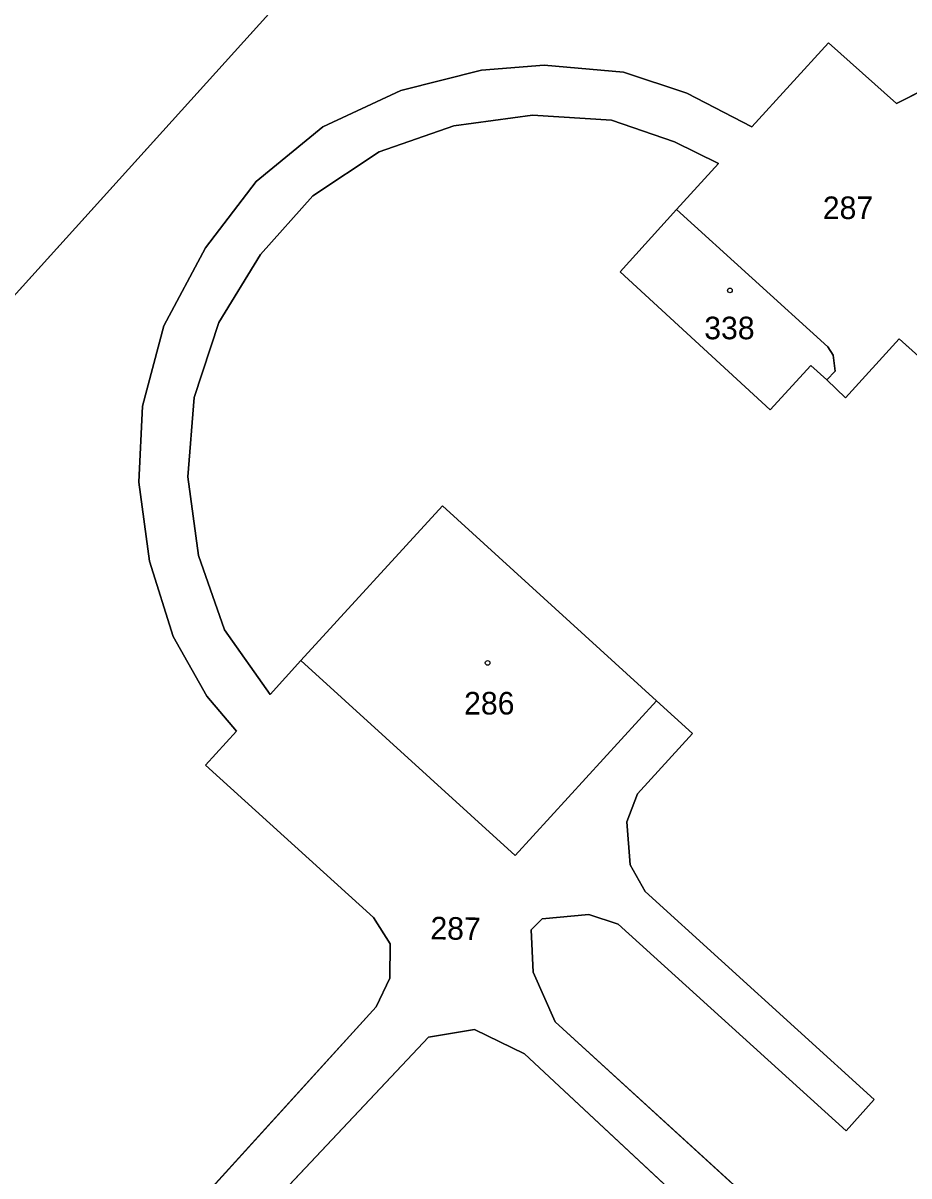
# Model space of a CAD drawing. Extents: x -689422 to -685210, y -987725 to -982160.
# Drawn here: x -685868 to -685801.2, y -986547.7 to -986460.8 of the extents above; entities that cross this region are included whole.
import ezdxf

# ---------------------------------------------------------------- set-up
doc = ezdxf.new("R2010")
doc.units = 0
for name, color, linetype in [('KN_Budovy', 7, 'Continuous'), ('KN_Hranice_parcel', 7, 'Continuous'), ('KN_Parcelni cisla', 7, 'Continuous'), ('KN_Polygon parcely', 7, 'Continuous'), ('KN_POZEMKY_ORNA PUDA', 7, 'Continuous'), ('KN_POZEMKY_OSTATNI PLOCHA', 7, 'Continuous'), ('KN_POZEMKY_ZASTAVENA PLOCHA', 7, 'Continuous'), ('KN_VYUZITI_17_ostatni plocha_ostatni komunikace', 7, 'Continuous'), ('KN_VYUZITI_23_ostatni plocha_manipulacni plocha', 7, 'Continuous'), ('KN_Značky budov', 7, 'Continuous')]:
    doc.layers.add(name, color=color, linetype=linetype)

msp = doc.modelspace()

# ---------------------------------------------------------------- linework, layer by layer
at = {"layer": 'KN_Budovy'}
for points in [[(-685822.97, -986479.56), (-685811.66, -986489.96), (-685808.58, -986486.62), (-685807.39, -986487.71), (-685806.76, -986487.05), (-685806.91, -986485.85), (-685807.31, -986485.21), (-685818.72, -986474.87)], [(-685847.02, -986508.87), (-685830.87, -986523.56), (-685820.23, -986511.89), (-685836.35, -986497.21)]]:
    msp.add_lwpolyline(points, close=True, dxfattribs=at)
at = {"layer": 'KN_Hranice_parcel'}
msp.add_line((-685934.98, -986554.78), (-685848.74, -986459.34), dxfattribs=at)
for points in [[(-685793.59, -986462.57), (-685802.12, -986466.87), (-685807.25, -986462.3), (-685813.04, -986468.65), (-685817.94, -986466.1), (-685822.71, -986464.51), (-685828.69, -986463.99), (-685833.42, -986464.38), (-685839.49, -986465.9), (-685845.37, -986468.64), (-685850.39, -986472.75), (-685854.21, -986477.77), (-685857.35, -986483.65), (-685858.95, -986489.7), (-685859.23, -986495.43), (-685858.44, -986501.37), (-685856.66, -986507.06), (-685854.12, -986511.54), (-685851.88, -986514.18), (-685854.22, -986516.74), (-685841.54, -986528.22), (-685840.3, -986530.22), (-685840.33, -986532.8), (-685841.34, -986534.97), (-685893.37, -986592.13)], [(-685847.02, -986508.87), (-685849.35, -986511.42), (-685852.77, -986506.56), (-685854.75, -986500.94), (-685855.54, -986495.01), (-685855.07, -986489.04), (-685853.2, -986483.39), (-685850.06, -986478.26), (-685846.12, -986473.84), (-685841.12, -986470.53), (-685835.49, -986468.57), (-685829.56, -986467.75), (-685823.62, -986468.14), (-685818.87, -986469.76), (-685815.55, -986471.4), (-685818.72, -986474.87)], [(-685818.72, -986474.87), (-685822.97, -986479.56), (-685811.66, -986489.96), (-685808.58, -986486.62), (-685807.39, -986487.71)], [(-685818.72, -986474.87), (-685807.31, -986485.21), (-685806.91, -986485.85), (-685806.76, -986487.05), (-685807.39, -986487.71)], [(-685807.39, -986487.71), (-685805.97, -986489.06), (-685801.94, -986484.61), (-685773.55, -986510.11), (-685770.5, -986514.2), (-685771.07, -986514.65), (-685767.55, -986522.27), (-685767.3, -986525.77)], [(-685820.23, -986511.89), (-685836.35, -986497.21), (-685847.02, -986508.87)], [(-685847.02, -986508.87), (-685830.87, -986523.56), (-685820.23, -986511.89)], [(-685791.16, -986569.57), (-685827.87, -986536.1), (-685829.51, -986532.35), (-685829.67, -986529.17), (-685828.83, -986528.33), (-685825.32, -986528), (-685823.11, -986528.74), (-685805.92, -986544.3), (-685803.81, -986541.94), (-685821.07, -986526.26), (-685822.2, -986524.25), (-685822.45, -986521.02), (-685821.66, -986518.92), (-685817.51, -986514.36), (-685820.23, -986511.89)], [(-685793.87, -986572.46), (-685795.54, -986570.8), (-685830.17, -986538.49), (-685833.94, -986536.67), (-685837.41, -986537.24), (-685862.9, -986564.33), (-685865.26, -986567.98), (-685865.54, -986571.63), (-685864.29, -986574.3), (-685861.93, -986576.57), (-685832.87, -986603.68), (-685830.98, -986601.57), (-685830.64, -986601.99)]]:
    msp.add_lwpolyline(points, dxfattribs=at)
at = {"layer": 'KN_Polygon parcely'}
for points in [[(-686030, -986857.27), (-685896.42, -986709.33), (-685879.25, -986604.88), (-685888.64, -986596.36), (-685893.37, -986592.13), (-685934.98, -986554.78), (-685848.74, -986459.34), (-685824.6, -986333.83), (-685808.02, -986261.49), (-685804.53, -986262.81), (-685805.53, -986255.07), (-685812.11, -986245.12), (-685839.77, -986231.67)], [(-685743.66, -986499.7), (-685821.56, -986429.08), (-685830.95, -986439.54), (-685834.03, -986442.97), (-685845.53, -986455.79), (-685848.74, -986459.34), (-685934.98, -986554.78)], [(-685893.37, -986592.13), (-685841.34, -986534.97), (-685840.33, -986532.8), (-685840.3, -986530.22), (-685841.54, -986528.22), (-685854.22, -986516.74), (-685851.88, -986514.18), (-685854.12, -986511.54), (-685856.66, -986507.06), (-685858.44, -986501.37), (-685859.23, -986495.43), (-685858.95, -986489.7), (-685857.35, -986483.65), (-685854.21, -986477.77), (-685850.39, -986472.75), (-685845.37, -986468.64), (-685839.49, -986465.9), (-685833.42, -986464.38), (-685828.69, -986463.99), (-685822.71, -986464.51), (-685817.94, -986466.1), (-685813.04, -986468.65), (-685807.25, -986462.3), (-685802.12, -986466.87), (-685793.59, -986462.57)], [(-685793.59, -986462.57), (-685802.12, -986466.87), (-685807.25, -986462.3), (-685813.04, -986468.65), (-685817.94, -986466.1), (-685822.71, -986464.51), (-685828.69, -986463.99), (-685833.42, -986464.38), (-685839.49, -986465.9), (-685845.37, -986468.64), (-685850.39, -986472.75), (-685854.21, -986477.77), (-685857.35, -986483.65), (-685858.95, -986489.7), (-685859.23, -986495.43), (-685858.44, -986501.37), (-685856.66, -986507.06), (-685854.12, -986511.54), (-685851.88, -986514.18), (-685854.22, -986516.74), (-685841.54, -986528.22)], [(-685773.55, -986510.11), (-685801.94, -986484.61), (-685805.97, -986489.06), (-685807.39, -986487.71), (-685808.58, -986486.62), (-685811.66, -986489.96), (-685822.97, -986479.56), (-685818.72, -986474.87), (-685815.55, -986471.4), (-685818.87, -986469.76), (-685823.62, -986468.14), (-685829.56, -986467.75), (-685835.49, -986468.57), (-685841.12, -986470.53), (-685846.12, -986473.84), (-685850.06, -986478.26), (-685853.2, -986483.39), (-685855.07, -986489.04), (-685855.54, -986495.01), (-685854.75, -986500.94), (-685852.77, -986506.56), (-685849.35, -986511.42), (-685847.02, -986508.87), (-685836.35, -986497.21), (-685820.23, -986511.89), (-685817.51, -986514.36), (-685821.66, -986518.92), (-685822.45, -986521.02), (-685822.2, -986524.25), (-685821.07, -986526.26), (-685803.81, -986541.94), (-685805.92, -986544.3), (-685823.11, -986528.74), (-685825.32, -986528), (-685828.83, -986528.33), (-685829.67, -986529.17), (-685829.51, -986532.35), (-685827.87, -986536.1), (-685791.16, -986569.57)], [(-685791.16, -986569.57), (-685827.87, -986536.1), (-685829.51, -986532.35), (-685829.67, -986529.17), (-685828.83, -986528.33), (-685825.32, -986528), (-685823.11, -986528.74), (-685805.92, -986544.3), (-685803.81, -986541.94), (-685821.07, -986526.26), (-685822.2, -986524.25), (-685822.45, -986521.02), (-685821.66, -986518.92), (-685817.51, -986514.36), (-685820.23, -986511.89), (-685830.87, -986523.56), (-685847.02, -986508.87), (-685849.35, -986511.42), (-685852.77, -986506.56), (-685854.75, -986500.94), (-685855.54, -986495.01), (-685855.07, -986489.04), (-685853.2, -986483.39), (-685850.06, -986478.26), (-685846.12, -986473.84), (-685841.12, -986470.53), (-685835.49, -986468.57), (-685829.56, -986467.75), (-685823.62, -986468.14), (-685818.87, -986469.76), (-685815.55, -986471.4), (-685818.72, -986474.87), (-685807.31, -986485.21), (-685806.91, -986485.85), (-685806.76, -986487.05), (-685807.39, -986487.71), (-685805.97, -986489.06), (-685801.94, -986484.61), (-685773.55, -986510.11)], [(-685841.54, -986528.22), (-685840.3, -986530.22), (-685840.33, -986532.8), (-685841.34, -986534.97), (-685893.37, -986592.13)], [(-685862.9, -986564.33), (-685837.41, -986537.24), (-685833.94, -986536.67), (-685830.17, -986538.49), (-685795.54, -986570.8)]]:
    msp.add_lwpolyline(points, dxfattribs=at)
for points in [[(-685807.39, -986487.71), (-685806.76, -986487.05), (-685806.91, -986485.85), (-685807.31, -986485.21), (-685818.72, -986474.87), (-685822.97, -986479.56), (-685811.66, -986489.96), (-685808.58, -986486.62)], [(-685836.35, -986497.21), (-685847.02, -986508.87), (-685830.87, -986523.56), (-685820.23, -986511.89)], [(-685793.87, -986572.46), (-685795.54, -986570.8), (-685830.17, -986538.49), (-685833.94, -986536.67), (-685837.41, -986537.24), (-685862.9, -986564.33), (-685865.26, -986567.98), (-685865.54, -986571.63), (-685864.29, -986574.3), (-685861.93, -986576.57), (-685832.87, -986603.68), (-685830.98, -986601.57), (-685830.64, -986601.99), (-685823.96, -986594.51), (-685818.85, -986599.07), (-685825.58, -986606.62), (-685827.28, -986608.39), (-685826.51, -986609.29)]]:
    msp.add_lwpolyline(points, close=True, dxfattribs=at)
at = {"layer": 'KN_POZEMKY_ORNA PUDA'}
msp.add_line((-685848.74, -986459.34), (-685934.98, -986554.78), dxfattribs=at)
at = {"layer": 'KN_POZEMKY_OSTATNI PLOCHA'}
for p, q in [((-685934.98, -986554.78), (-685848.74, -986459.34)), ((-685813.04, -986468.65), (-685807.25, -986462.3)), ((-685807.25, -986462.3), (-685813.04, -986468.65)), ((-685807.25, -986462.3), (-685802.12, -986466.87)), ((-685802.12, -986466.87), (-685807.25, -986462.3)), ((-685802.12, -986466.87), (-685793.59, -986462.57)), ((-685793.59, -986462.57), (-685802.12, -986466.87)), ((-685839.49, -986465.9), (-685833.42, -986464.38)), ((-685833.42, -986464.38), (-685839.49, -986465.9)), ((-685833.42, -986464.38), (-685828.69, -986463.99)), ((-685828.69, -986463.99), (-685833.42, -986464.38)), ((-685828.69, -986463.99), (-685822.71, -986464.51)), ((-685822.71, -986464.51), (-685828.69, -986463.99)), ((-685822.71, -986464.51), (-685817.94, -986466.1)), ((-685817.94, -986466.1), (-685822.71, -986464.51)), ((-685845.37, -986468.64), (-685839.49, -986465.9)), ((-685839.49, -986465.9), (-685845.37, -986468.64)), ((-685817.94, -986466.1), (-685813.04, -986468.65)), ((-685813.04, -986468.65), (-685817.94, -986466.1)), ((-685829.56, -986467.75), (-685835.49, -986468.57)), ((-685835.49, -986468.57), (-685829.56, -986467.75)), ((-685823.62, -986468.14), (-685829.56, -986467.75)), ((-685829.56, -986467.75), (-685823.62, -986468.14)), ((-685850.39, -986472.75), (-685845.37, -986468.64)), ((-685845.37, -986468.64), (-685850.39, -986472.75)), ((-685835.49, -986468.57), (-685841.12, -986470.53)), ((-685841.12, -986470.53), (-685835.49, -986468.57)), ((-685818.87, -986469.76), (-685823.62, -986468.14)), ((-685823.62, -986468.14), (-685818.87, -986469.76)), ((-685841.12, -986470.53), (-685846.12, -986473.84)), ((-685846.12, -986473.84), (-685841.12, -986470.53)), ((-685815.55, -986471.4), (-685818.87, -986469.76)), ((-685818.87, -986469.76), (-685815.55, -986471.4)), ((-685818.72, -986474.87), (-685815.55, -986471.4)), ((-685815.55, -986471.4), (-685818.72, -986474.87)), ((-685854.21, -986477.77), (-685850.39, -986472.75)), ((-685850.39, -986472.75), (-685854.21, -986477.77)), ((-685846.12, -986473.84), (-685850.06, -986478.26)), ((-685850.06, -986478.26), (-685846.12, -986473.84)), ((-685818.72, -986474.87), (-685822.97, -986479.56)), ((-685807.31, -986485.21), (-685818.72, -986474.87)), ((-685857.35, -986483.65), (-685854.21, -986477.77)), ((-685854.21, -986477.77), (-685857.35, -986483.65)), ((-685850.06, -986478.26), (-685853.2, -986483.39)), ((-685853.2, -986483.39), (-685850.06, -986478.26)), ((-685822.97, -986479.56), (-685811.66, -986489.96)), ((-685853.2, -986483.39), (-685855.07, -986489.04)), ((-685855.07, -986489.04), (-685853.2, -986483.39)), ((-685858.95, -986489.7), (-685857.35, -986483.65)), ((-685857.35, -986483.65), (-685858.95, -986489.7)), ((-685806.91, -986485.85), (-685807.31, -986485.21)), ((-685801.94, -986484.61), (-685805.97, -986489.06)), ((-685805.97, -986489.06), (-685801.94, -986484.61)), ((-685773.55, -986510.11), (-685801.94, -986484.61)), ((-685801.94, -986484.61), (-685773.55, -986510.11)), ((-685806.76, -986487.05), (-685806.91, -986485.85)), ((-685811.66, -986489.96), (-685808.58, -986486.62)), ((-685808.58, -986486.62), (-685807.39, -986487.71)), ((-685807.39, -986487.71), (-685806.76, -986487.05)), ((-685805.97, -986489.06), (-685807.39, -986487.71)), ((-685807.39, -986487.71), (-685805.97, -986489.06)), ((-685855.07, -986489.04), (-685855.54, -986495.01)), ((-685855.54, -986495.01), (-685855.07, -986489.04)), ((-685859.23, -986495.43), (-685858.95, -986489.7)), ((-685858.95, -986489.7), (-685859.23, -986495.43)), ((-685858.44, -986501.37), (-685859.23, -986495.43)), ((-685859.23, -986495.43), (-685858.44, -986501.37)), ((-685855.54, -986495.01), (-685854.75, -986500.94)), ((-685854.75, -986500.94), (-685855.54, -986495.01)), ((-685836.35, -986497.21), (-685847.02, -986508.87)), ((-685820.23, -986511.89), (-685836.35, -986497.21)), ((-685854.75, -986500.94), (-685852.77, -986506.56)), ((-685852.77, -986506.56), (-685854.75, -986500.94)), ((-685856.66, -986507.06), (-685858.44, -986501.37)), ((-685858.44, -986501.37), (-685856.66, -986507.06)), ((-685854.12, -986511.54), (-685856.66, -986507.06)), ((-685856.66, -986507.06), (-685854.12, -986511.54)), ((-685852.77, -986506.56), (-685849.35, -986511.42)), ((-685849.35, -986511.42), (-685852.77, -986506.56)), ((-685849.35, -986511.42), (-685847.02, -986508.87)), ((-685847.02, -986508.87), (-685849.35, -986511.42)), ((-685847.02, -986508.87), (-685830.87, -986523.56)), ((-685851.88, -986514.18), (-685854.12, -986511.54)), ((-685854.12, -986511.54), (-685851.88, -986514.18)), ((-685830.87, -986523.56), (-685820.23, -986511.89)), ((-685820.23, -986511.89), (-685817.51, -986514.36)), ((-685817.51, -986514.36), (-685820.23, -986511.89)), ((-685854.22, -986516.74), (-685851.88, -986514.18)), ((-685851.88, -986514.18), (-685854.22, -986516.74)), ((-685817.51, -986514.36), (-685821.66, -986518.92)), ((-685821.66, -986518.92), (-685817.51, -986514.36)), ((-685841.54, -986528.22), (-685854.22, -986516.74)), ((-685854.22, -986516.74), (-685841.54, -986528.22)), ((-685821.66, -986518.92), (-685822.45, -986521.02)), ((-685822.45, -986521.02), (-685821.66, -986518.92)), ((-685822.45, -986521.02), (-685822.2, -986524.25)), ((-685822.2, -986524.25), (-685822.45, -986521.02)), ((-685822.2, -986524.25), (-685821.07, -986526.26)), ((-685821.07, -986526.26), (-685822.2, -986524.25)), ((-685821.07, -986526.26), (-685803.81, -986541.94)), ((-685803.81, -986541.94), (-685821.07, -986526.26)), ((-685840.3, -986530.22), (-685841.54, -986528.22)), ((-685841.54, -986528.22), (-685840.3, -986530.22)), ((-685828.83, -986528.33), (-685829.67, -986529.17)), ((-685829.67, -986529.17), (-685828.83, -986528.33)), ((-685825.32, -986528), (-685828.83, -986528.33)), ((-685828.83, -986528.33), (-685825.32, -986528)), ((-685823.11, -986528.74), (-685825.32, -986528)), ((-685825.32, -986528), (-685823.11, -986528.74)), ((-685805.92, -986544.3), (-685823.11, -986528.74)), ((-685823.11, -986528.74), (-685805.92, -986544.3)), ((-685829.67, -986529.17), (-685829.51, -986532.35)), ((-685829.51, -986532.35), (-685829.67, -986529.17)), ((-685840.33, -986532.8), (-685840.3, -986530.22)), ((-685840.3, -986530.22), (-685840.33, -986532.8)), ((-685841.34, -986534.97), (-685840.33, -986532.8)), ((-685840.33, -986532.8), (-685841.34, -986534.97)), ((-685829.51, -986532.35), (-685827.87, -986536.1)), ((-685827.87, -986536.1), (-685829.51, -986532.35)), ((-685893.37, -986592.13), (-685841.34, -986534.97)), ((-685841.34, -986534.97), (-685893.37, -986592.13)), ((-685827.87, -986536.1), (-685791.16, -986569.57)), ((-685791.16, -986569.57), (-685827.87, -986536.1)), ((-685862.9, -986564.33), (-685837.41, -986537.24)), ((-685837.41, -986537.24), (-685862.9, -986564.33)), ((-685837.41, -986537.24), (-685833.94, -986536.67)), ((-685833.94, -986536.67), (-685837.41, -986537.24)), ((-685833.94, -986536.67), (-685830.17, -986538.49)), ((-685830.17, -986538.49), (-685833.94, -986536.67)), ((-685830.17, -986538.49), (-685795.54, -986570.8)), ((-685795.54, -986570.8), (-685830.17, -986538.49)), ((-685803.81, -986541.94), (-685805.92, -986544.3)), ((-685805.92, -986544.3), (-685803.81, -986541.94))]:
    msp.add_line(p, q, dxfattribs=at)
at = {"layer": 'KN_POZEMKY_ZASTAVENA PLOCHA'}
for p, q in [((-685822.97, -986479.56), (-685818.72, -986474.87)), ((-685818.72, -986474.87), (-685807.31, -986485.21)), ((-685811.66, -986489.96), (-685822.97, -986479.56)), ((-685807.31, -986485.21), (-685806.91, -986485.85)), ((-685806.91, -986485.85), (-685806.76, -986487.05)), ((-685808.58, -986486.62), (-685811.66, -986489.96)), ((-685807.39, -986487.71), (-685808.58, -986486.62)), ((-685806.76, -986487.05), (-685807.39, -986487.71)), ((-685847.02, -986508.87), (-685836.35, -986497.21)), ((-685836.35, -986497.21), (-685820.23, -986511.89)), ((-685830.87, -986523.56), (-685847.02, -986508.87)), ((-685820.23, -986511.89), (-685830.87, -986523.56))]:
    msp.add_line(p, q, dxfattribs=at)
at = {"layer": 'KN_VYUZITI_17_ostatni plocha_ostatni komunikace'}
for p, q in [((-685813.04, -986468.65), (-685807.25, -986462.3)), ((-685807.25, -986462.3), (-685802.12, -986466.87)), ((-685802.12, -986466.87), (-685793.59, -986462.57)), ((-685839.49, -986465.9), (-685833.42, -986464.38)), ((-685833.42, -986464.38), (-685828.69, -986463.99)), ((-685828.69, -986463.99), (-685822.71, -986464.51)), ((-685822.71, -986464.51), (-685817.94, -986466.1)), ((-685845.37, -986468.64), (-685839.49, -986465.9)), ((-685817.94, -986466.1), (-685813.04, -986468.65)), ((-685829.56, -986467.75), (-685835.49, -986468.57)), ((-685823.62, -986468.14), (-685829.56, -986467.75)), ((-685850.39, -986472.75), (-685845.37, -986468.64)), ((-685835.49, -986468.57), (-685841.12, -986470.53)), ((-685818.87, -986469.76), (-685823.62, -986468.14)), ((-685841.12, -986470.53), (-685846.12, -986473.84)), ((-685815.55, -986471.4), (-685818.87, -986469.76)), ((-685818.72, -986474.87), (-685815.55, -986471.4)), ((-685854.21, -986477.77), (-685850.39, -986472.75)), ((-685846.12, -986473.84), (-685850.06, -986478.26)), ((-685807.31, -986485.21), (-685818.72, -986474.87)), ((-685857.35, -986483.65), (-685854.21, -986477.77)), ((-685850.06, -986478.26), (-685853.2, -986483.39)), ((-685853.2, -986483.39), (-685855.07, -986489.04)), ((-685858.95, -986489.7), (-685857.35, -986483.65)), ((-685806.91, -986485.85), (-685807.31, -986485.21)), ((-685801.94, -986484.61), (-685805.97, -986489.06)), ((-685773.55, -986510.11), (-685801.94, -986484.61)), ((-685806.76, -986487.05), (-685806.91, -986485.85)), ((-685807.39, -986487.71), (-685806.76, -986487.05)), ((-685805.97, -986489.06), (-685807.39, -986487.71)), ((-685855.07, -986489.04), (-685855.54, -986495.01)), ((-685859.23, -986495.43), (-685858.95, -986489.7)), ((-685858.44, -986501.37), (-685859.23, -986495.43)), ((-685855.54, -986495.01), (-685854.75, -986500.94)), ((-685854.75, -986500.94), (-685852.77, -986506.56)), ((-685856.66, -986507.06), (-685858.44, -986501.37)), ((-685854.12, -986511.54), (-685856.66, -986507.06)), ((-685852.77, -986506.56), (-685849.35, -986511.42)), ((-685849.35, -986511.42), (-685847.02, -986508.87)), ((-685847.02, -986508.87), (-685830.87, -986523.56)), ((-685851.88, -986514.18), (-685854.12, -986511.54)), ((-685830.87, -986523.56), (-685820.23, -986511.89)), ((-685820.23, -986511.89), (-685817.51, -986514.36)), ((-685854.22, -986516.74), (-685851.88, -986514.18)), ((-685817.51, -986514.36), (-685821.66, -986518.92)), ((-685841.54, -986528.22), (-685854.22, -986516.74)), ((-685821.66, -986518.92), (-685822.45, -986521.02)), ((-685822.45, -986521.02), (-685822.2, -986524.25)), ((-685822.2, -986524.25), (-685821.07, -986526.26)), ((-685821.07, -986526.26), (-685803.81, -986541.94)), ((-685840.3, -986530.22), (-685841.54, -986528.22)), ((-685828.83, -986528.33), (-685829.67, -986529.17)), ((-685825.32, -986528), (-685828.83, -986528.33)), ((-685823.11, -986528.74), (-685825.32, -986528)), ((-685805.92, -986544.3), (-685823.11, -986528.74)), ((-685829.67, -986529.17), (-685829.51, -986532.35)), ((-685840.33, -986532.8), (-685840.3, -986530.22)), ((-685841.34, -986534.97), (-685840.33, -986532.8)), ((-685829.51, -986532.35), (-685827.87, -986536.1)), ((-685893.37, -986592.13), (-685841.34, -986534.97)), ((-685827.87, -986536.1), (-685791.16, -986569.57)), ((-685837.41, -986537.24), (-685862.9, -986564.33)), ((-685833.94, -986536.67), (-685837.41, -986537.24)), ((-685830.17, -986538.49), (-685833.94, -986536.67)), ((-685795.54, -986570.8), (-685830.17, -986538.49)), ((-685803.81, -986541.94), (-685805.92, -986544.3))]:
    msp.add_line(p, q, dxfattribs=at)
at = {"layer": 'KN_VYUZITI_23_ostatni plocha_manipulacni plocha'}
for p, q in [((-685934.98, -986554.78), (-685848.74, -986459.34)), ((-685807.25, -986462.3), (-685813.04, -986468.65)), ((-685802.12, -986466.87), (-685807.25, -986462.3)), ((-685793.59, -986462.57), (-685802.12, -986466.87)), ((-685833.42, -986464.38), (-685839.49, -986465.9)), ((-685828.69, -986463.99), (-685833.42, -986464.38)), ((-685822.71, -986464.51), (-685828.69, -986463.99)), ((-685817.94, -986466.1), (-685822.71, -986464.51)), ((-685839.49, -986465.9), (-685845.37, -986468.64)), ((-685813.04, -986468.65), (-685817.94, -986466.1)), ((-685835.49, -986468.57), (-685829.56, -986467.75)), ((-685829.56, -986467.75), (-685823.62, -986468.14)), ((-685845.37, -986468.64), (-685850.39, -986472.75)), ((-685841.12, -986470.53), (-685835.49, -986468.57)), ((-685823.62, -986468.14), (-685818.87, -986469.76)), ((-685846.12, -986473.84), (-685841.12, -986470.53)), ((-685818.87, -986469.76), (-685815.55, -986471.4)), ((-685815.55, -986471.4), (-685818.72, -986474.87)), ((-685850.39, -986472.75), (-685854.21, -986477.77)), ((-685850.06, -986478.26), (-685846.12, -986473.84)), ((-685818.72, -986474.87), (-685822.97, -986479.56)), ((-685854.21, -986477.77), (-685857.35, -986483.65)), ((-685853.2, -986483.39), (-685850.06, -986478.26)), ((-685822.97, -986479.56), (-685811.66, -986489.96)), ((-685855.07, -986489.04), (-685853.2, -986483.39)), ((-685857.35, -986483.65), (-685858.95, -986489.7)), ((-685805.97, -986489.06), (-685801.94, -986484.61)), ((-685801.94, -986484.61), (-685773.55, -986510.11)), ((-685811.66, -986489.96), (-685808.58, -986486.62)), ((-685808.58, -986486.62), (-685807.39, -986487.71)), ((-685807.39, -986487.71), (-685805.97, -986489.06)), ((-685855.54, -986495.01), (-685855.07, -986489.04)), ((-685858.95, -986489.7), (-685859.23, -986495.43)), ((-685859.23, -986495.43), (-685858.44, -986501.37)), ((-685854.75, -986500.94), (-685855.54, -986495.01)), ((-685836.35, -986497.21), (-685847.02, -986508.87)), ((-685820.23, -986511.89), (-685836.35, -986497.21)), ((-685852.77, -986506.56), (-685854.75, -986500.94)), ((-685858.44, -986501.37), (-685856.66, -986507.06)), ((-685856.66, -986507.06), (-685854.12, -986511.54)), ((-685849.35, -986511.42), (-685852.77, -986506.56)), ((-685847.02, -986508.87), (-685849.35, -986511.42)), ((-685854.12, -986511.54), (-685851.88, -986514.18)), ((-685817.51, -986514.36), (-685820.23, -986511.89)), ((-685851.88, -986514.18), (-685854.22, -986516.74)), ((-685821.66, -986518.92), (-685817.51, -986514.36)), ((-685854.22, -986516.74), (-685841.54, -986528.22)), ((-685822.45, -986521.02), (-685821.66, -986518.92)), ((-685822.2, -986524.25), (-685822.45, -986521.02)), ((-685821.07, -986526.26), (-685822.2, -986524.25)), ((-685803.81, -986541.94), (-685821.07, -986526.26)), ((-685841.54, -986528.22), (-685840.3, -986530.22)), ((-685829.67, -986529.17), (-685828.83, -986528.33)), ((-685828.83, -986528.33), (-685825.32, -986528)), ((-685825.32, -986528), (-685823.11, -986528.74)), ((-685823.11, -986528.74), (-685805.92, -986544.3)), ((-685829.51, -986532.35), (-685829.67, -986529.17)), ((-685840.3, -986530.22), (-685840.33, -986532.8)), ((-685840.33, -986532.8), (-685841.34, -986534.97)), ((-685827.87, -986536.1), (-685829.51, -986532.35)), ((-685841.34, -986534.97), (-685893.37, -986592.13)), ((-685791.16, -986569.57), (-685827.87, -986536.1)), ((-685862.9, -986564.33), (-685837.41, -986537.24)), ((-685837.41, -986537.24), (-685833.94, -986536.67)), ((-685833.94, -986536.67), (-685830.17, -986538.49)), ((-685830.17, -986538.49), (-685795.54, -986570.8)), ((-685805.92, -986544.3), (-685803.81, -986541.94))]:
    msp.add_line(p, q, dxfattribs=at)
at = {"layer": 'KN_Značky budov'}
for centre in [(-685814.687, -986480.969), (-685832.947, -986509.039)]:
    msp.add_circle(centre, 0.175, dxfattribs=at)

# ---------------------------------------------------------------- texts
at = {"layer": 'KN_Parcelni cisla'}
for s, p in [('287', (-685807.685, -986475.59)), ('338', (-685816.62, -986484.65)), ('286', (-685834.72, -986512.93))]:
    msp.add_text(s, height=1.7, dxfattribs=at).set_placement(p)
msp.add_text('287', height=1.7, rotation=359, dxfattribs=at).set_placement((-685837.274, -986529.869))

doc.saveas('drawing.dxf')
